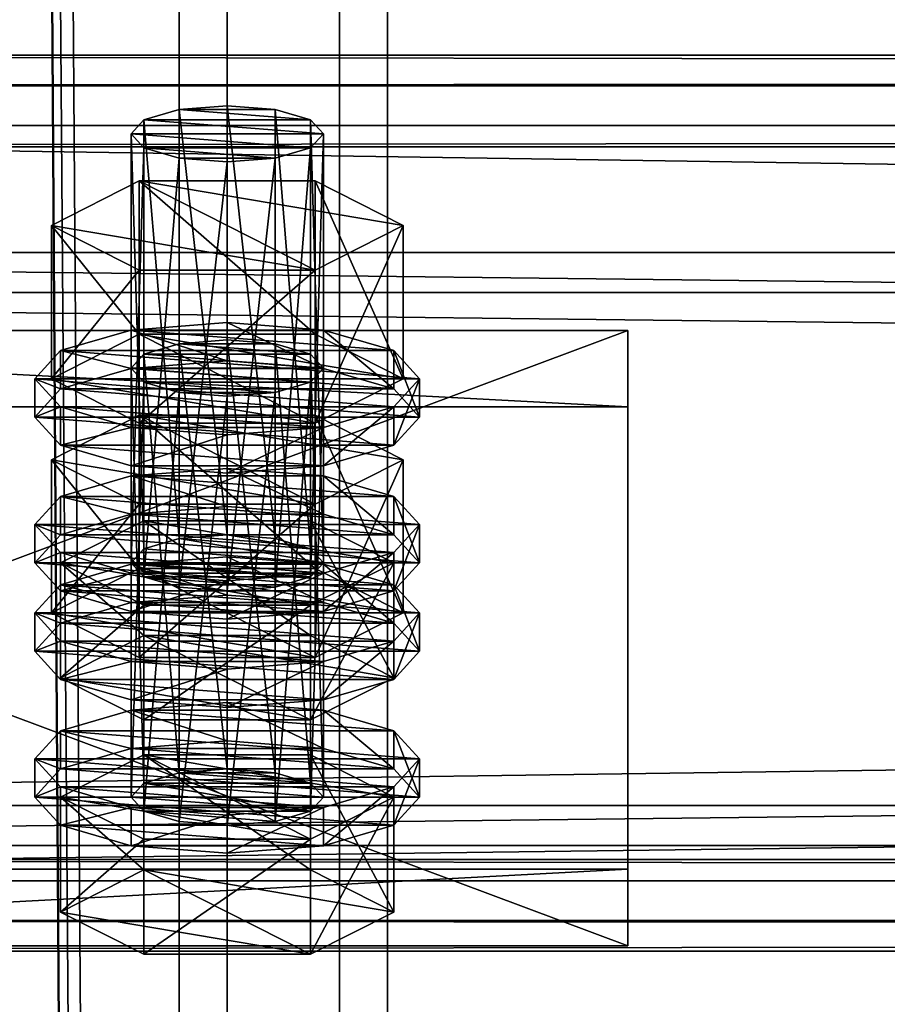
# Model space of a CAD drawing. Header units: millimetres. Extents: x 60485 to 71303, y 100 to 16900.
# Tile 466 of 656: x 60607 to 60661, y 11179 to 11241. Entities that reach past the tile are written whole.
import ezdxf

# ---------------------------------------------------------------- set-up
doc = ezdxf.new("R2010")
doc.units = ezdxf.units.MM
for name, color, linetype in [('13', 7, 'Continuous'), ('3', 7, 'Continuous'), ('4', 7, 'Continuous'), ('6', 7, 'Continuous'), ('9', 7, 'Continuous')]:
    doc.layers.add(name, color=color, linetype=linetype)

msp = doc.modelspace()

# ---------------------------------------------------------------- meshes
at = {"layer": '13', "color": 20}
mesh = msp.add_polyface(dxfattribs=at)
corners = [(60620, 11232.034, 4821.838), (60617, 11232.269, 4822.607), (60617, 11205.493, 4830.793), (60614.804, 11232.911, 4824.707), (60614.804, 11206.135, 4832.893), (60614, 11233.789, 4827.576), (60614, 11207.012, 4835.762), (60614.804, 11234.666, 4830.445), (60614.804, 11207.889, 4838.631), (60617, 11235.308, 4832.545), (60617, 11208.531, 4840.731), (60620, 11235.543, 4833.314), (60620, 11208.766, 4841.5), (60623, 11232.269, 4822.607), (60625.196, 11232.911, 4824.707), (60626, 11233.789, 4827.576), (60625.196, 11234.666, 4830.445), (60623, 11235.308, 4832.545), (60625.485, 11225.289, 4820.24), (60614.515, 11225.289, 4820.24), (60614.515, 11215.726, 4823.164), (60609.03, 11228.067, 4829.325), (60609.03, 11218.504, 4832.249), (60614.515, 11230.844, 4838.41), (60614.515, 11221.281, 4841.334), (60625.485, 11221.281, 4841.334), (60625.485, 11215.726, 4823.164), (60609.608, 11216.75, 4826.511), (60608, 11218.504, 4832.249), (60608, 11216.113, 4832.98), (60609.608, 11214.359, 4827.242), (60609.608, 11220.258, 4837.987), (60609.608, 11217.867, 4838.717), (60614, 11221.542, 4842.187), (60614, 11219.151, 4842.918), (60620, 11222.012, 4843.724), (60620, 11219.621, 4844.455), (60614, 11215.465, 4822.311), (60626, 11215.465, 4822.311), (60630.392, 11216.75, 4826.511), (60632, 11218.504, 4832.249), (60630.392, 11220.258, 4837.987), (60626, 11221.542, 4842.187), (60626, 11219.151, 4842.918), (60630.392, 11217.867, 4838.717), (60632, 11216.113, 4832.98), (60617, 11217.651, 4774.791), (60623, 11217.651, 4774.791), (60614.804, 11218.293, 4776.892), (60625.196, 11218.293, 4776.892), (60614, 11219.17, 4779.76), (60626, 11219.17, 4779.76), (60614.804, 11220.047, 4782.629), (60625.196, 11220.047, 4782.629), (60617, 11220.689, 4784.73)]
mesh.append_faces([[corners[k] for k in face] for face in [(9, 12, 10, 10), (13, 1, 0, 0), (9, 17, 11, 11), (19, 22, 20, 20), (21, 24, 22, 22), (23, 25, 24, 24), (18, 21, 19, 19), (22, 26, 20, 20), (27, 29, 30, 30), (28, 32, 29, 29), (31, 34, 32, 32), (33, 36, 34, 34), (33, 42, 35, 35), (43, 34, 36, 36)]], dxfattribs={"vtx0": -1, "color": 20})
mesh.append_faces([[corners[k] for k in face] for face in [(1, 13, 3, 3), (3, 14, 5, 5), (5, 15, 7, 7), (7, 16, 9, 9), (21, 18, 23, 23), (24, 26, 22, 22), (37, 38, 27, 27), (27, 39, 28, 28), (28, 40, 31, 31), (31, 41, 33, 33), (34, 44, 32, 32), (32, 45, 29, 29), (46, 47, 48, 48), (48, 49, 50, 50), (50, 51, 52, 52), (52, 53, 54, 54)]], dxfattribs={"vtx0": -1, "vtx1": -1, "color": 20})
mesh.append_faces([[corners[k] for k in face] for face in [(0, 1, 2, 2), (1, 3, 4, 4), (3, 5, 6, 6), (5, 7, 8, 8), (7, 9, 10, 10), (9, 11, 12, 12), (18, 19, 20, 20), (19, 21, 22, 22), (21, 23, 24, 24), (27, 28, 29, 29), (28, 31, 32, 32), (31, 33, 34, 34), (33, 35, 36, 36)]], dxfattribs={"vtx2": -1, "vtx3": -1, "color": 20})
mesh = msp.add_polyface(dxfattribs=at)
corners = [(60626, 11233.789, 4827.576), (60625.196, 11232.911, 4824.707), (60625.196, 11206.135, 4832.893), (60623, 11232.269, 4822.607), (60623, 11205.493, 4830.793), (60620, 11232.034, 4821.838), (60620, 11205.258, 4830.024), (60620, 11235.543, 4833.314), (60623, 11235.308, 4832.545), (60623, 11208.531, 4840.731), (60620, 11208.766, 4841.5), (60625.196, 11234.666, 4830.445), (60625.196, 11207.889, 4838.631), (60626, 11207.012, 4835.762), (60614.804, 11232.911, 4824.707), (60614, 11233.789, 4827.576), (60614.804, 11234.666, 4830.445), (60617, 11235.308, 4832.545), (60630.97, 11228.067, 4829.325), (60625.485, 11225.289, 4820.24), (60625.485, 11215.726, 4823.164), (60630.97, 11218.504, 4832.249), (60614.515, 11215.726, 4823.164), (60614.515, 11230.844, 4838.41), (60625.485, 11230.844, 4838.41), (60625.485, 11221.281, 4841.334), (60614.515, 11221.281, 4841.334), (60632, 11218.504, 4832.249), (60630.392, 11216.75, 4826.511), (60630.392, 11214.359, 4827.242), (60632, 11216.113, 4832.98), (60620, 11222.012, 4843.724), (60626, 11221.542, 4842.187), (60626, 11219.151, 4842.918), (60620, 11219.621, 4844.455), (60630.392, 11220.258, 4837.987), (60630.392, 11217.867, 4838.717), (60609.608, 11216.75, 4826.511), (60626, 11215.465, 4822.311), (60608, 11218.504, 4832.249), (60609.608, 11220.258, 4837.987), (60614, 11221.542, 4842.187), (60614, 11219.151, 4842.918), (60609.608, 11217.867, 4838.717), (60608, 11216.113, 4832.98), (60623, 11217.651, 4774.791), (60617, 11217.651, 4774.791), (60620, 11217.416, 4774.023), (60614.804, 11218.293, 4776.892), (60625.196, 11218.293, 4776.892), (60614, 11219.17, 4779.76), (60626, 11219.17, 4779.76), (60614.804, 11220.047, 4782.629), (60625.196, 11220.047, 4782.629), (60617, 11220.689, 4784.73), (60623, 11220.689, 4784.73), (60620, 11220.924, 4785.498), (60614.515, 11216.226, 4790.595), (60630.97, 11213.448, 4781.51), (60625.485, 11216.226, 4790.595)]
mesh.append_faces([[corners[k] for k in face] for face in [(7, 9, 10, 10), (18, 20, 21, 21), (19, 22, 20, 20), (24, 21, 25, 25), (23, 18, 24, 24), (21, 26, 25, 25), (27, 29, 30, 30), (31, 33, 34, 34), (32, 36, 33, 33), (35, 30, 36, 36), (45, 46, 47, 47), (54, 55, 56, 56), (57, 58, 59, 59)]], dxfattribs={"vtx0": -1, "color": 20})
mesh.append_faces([[corners[k] for k in face] for face in [(14, 3, 1, 1), (15, 1, 0, 0), (16, 0, 11, 11), (17, 11, 8, 8), (23, 19, 18, 18), (26, 21, 20, 20), (37, 38, 28, 28), (39, 28, 27, 27), (40, 27, 35, 35), (41, 35, 32, 32), (42, 33, 36, 36), (43, 36, 30, 30), (44, 30, 29, 29), (48, 45, 49, 49), (50, 49, 51, 51), (52, 51, 53, 53), (54, 53, 55, 55)]], dxfattribs={"vtx0": -1, "vtx2": -1, "vtx3": -1, "color": 20})
mesh.append_faces([[corners[k] for k in face] for face in [(0, 1, 2, 2), (1, 3, 4, 4), (3, 5, 6, 6), (7, 8, 9, 9), (8, 11, 12, 12), (11, 0, 13, 13), (18, 19, 20, 20), (23, 24, 25, 25), (24, 18, 21, 21), (27, 28, 29, 29), (31, 32, 33, 33), (32, 35, 36, 36), (35, 27, 30, 30)]], dxfattribs={"vtx2": -1, "vtx3": -1, "color": 20})
mesh = msp.add_polyface(dxfattribs=at)
corners = [(60626, 11233.789, 4827.576), (60625.196, 11206.135, 4832.893), (60626, 11207.012, 4835.762), (60625.196, 11232.911, 4824.707), (60623, 11205.493, 4830.793), (60623, 11232.269, 4822.607), (60620, 11205.258, 4830.024), (60623, 11235.308, 4832.545), (60625.196, 11207.889, 4838.631), (60623, 11208.531, 4840.731), (60625.196, 11234.666, 4830.445), (60620, 11208.766, 4841.5), (60617, 11208.531, 4840.731), (60614, 11207.012, 4835.762), (60609.608, 11207.012, 4835.762), (60625.196, 11204.381, 4827.155), (60630.392, 11207.012, 4835.762), (60614.804, 11209.643, 4844.369), (60625.196, 11209.643, 4844.369), (60632, 11209.403, 4835.031), (60630.392, 11207.649, 4829.293), (60630.392, 11205.258, 4830.024), (60632, 11207.012, 4835.762), (60620, 11212.911, 4846.507), (60626, 11212.441, 4844.969), (60626, 11210.05, 4845.7), (60620, 11210.521, 4847.238), (60630.392, 11211.157, 4840.769), (60630.392, 11208.766, 4841.5), (60626, 11206.364, 4825.093), (60614, 11206.364, 4825.093), (60620, 11205.894, 4823.556), (60609.608, 11207.649, 4829.293), (60608, 11209.403, 4835.031), (60609.608, 11211.157, 4840.769), (60614, 11212.441, 4844.969), (60614, 11210.05, 4845.7), (60609.608, 11208.766, 4841.5), (60608, 11207.012, 4835.762), (60630.392, 11216.75, 4826.511), (60626, 11215.465, 4822.311), (60626, 11213.075, 4823.041), (60630.392, 11214.359, 4827.242), (60620, 11214.995, 4820.773), (60620, 11212.605, 4821.504), (60614, 11215.465, 4822.311), (60609.608, 11214.359, 4827.242), (60614, 11213.075, 4823.041), (60620, 11220.924, 4785.498), (60623, 11220.689, 4784.73), (60623, 11193.913, 4792.916), (60625.196, 11220.047, 4782.629), (60625.196, 11193.271, 4790.816), (60630.97, 11213.448, 4781.51), (60625.485, 11210.671, 4772.425), (60625.485, 11201.108, 4775.349), (60614.515, 11216.226, 4790.595), (60625.485, 11216.226, 4790.595), (60625.485, 11206.663, 4793.518), (60630.97, 11203.885, 4784.433), (60614, 11206.924, 4794.372), (60630.392, 11205.639, 4790.171), (60626, 11206.924, 4794.372), (60620, 11207.394, 4795.909)]
mesh.append_faces([[corners[k] for k in face] for face in [(0, 1, 2, 2), (3, 4, 1, 1), (5, 6, 4, 4), (7, 8, 9, 9), (10, 2, 8, 8), (8, 11, 9, 9), (17, 16, 18, 18), (19, 21, 22, 22), (23, 25, 26, 26), (24, 28, 25, 25), (27, 22, 28, 28), (29, 30, 31, 31), (35, 24, 23, 23), (39, 41, 42, 42), (40, 44, 41, 41), (40, 45, 43, 43), (47, 41, 44, 44), (57, 59, 58, 58), (60, 62, 63, 63)]], dxfattribs={"vtx0": -1, "color": 20})
mesh.append_faces([[corners[k] for k in face] for face in [(12, 8, 2, 2), (13, 2, 1, 1), (14, 15, 16, 16), (32, 29, 20, 20), (33, 20, 19, 19), (34, 19, 27, 27), (35, 27, 24, 24), (36, 25, 28, 28), (37, 28, 22, 22), (38, 22, 21, 21), (46, 42, 41, 41), (56, 54, 53, 53), (60, 61, 62, 62)]], dxfattribs={"vtx0": -1, "vtx2": -1, "vtx3": -1, "color": 20})
mesh.append_faces([[corners[k] for k in face] for face in [(19, 20, 21, 21), (23, 24, 25, 25), (24, 27, 28, 28), (27, 19, 22, 22), (39, 40, 41, 41), (40, 43, 44, 44), (48, 49, 50, 50), (49, 51, 52, 52), (53, 54, 55, 55), (56, 57, 58, 58), (57, 53, 59, 59)]], dxfattribs={"vtx2": -1, "vtx3": -1, "color": 20})
mesh = msp.add_polyface(dxfattribs=at)
corners = [(60620, 11232.034, 4821.838), (60617, 11205.493, 4830.793), (60620, 11205.258, 4830.024), (60617, 11232.269, 4822.607), (60614.804, 11206.135, 4832.893), (60614.804, 11232.911, 4824.707), (60614, 11207.012, 4835.762), (60614, 11233.789, 4827.576), (60614.804, 11207.889, 4838.631), (60614.804, 11234.666, 4830.445), (60617, 11208.531, 4840.731), (60620, 11208.766, 4841.5), (60625.196, 11207.889, 4838.631), (60626, 11207.012, 4835.762), (60625.196, 11206.135, 4832.893), (60609.608, 11207.012, 4835.762), (60630.392, 11207.012, 4835.762), (60614.804, 11209.643, 4844.369), (60614, 11206.364, 4825.093), (60609.608, 11207.649, 4829.293), (60609.608, 11205.258, 4830.024), (60608, 11209.403, 4835.031), (60608, 11207.012, 4835.762), (60609.608, 11211.157, 4840.769), (60609.608, 11208.766, 4841.5), (60614, 11212.441, 4844.969), (60614, 11210.05, 4845.7), (60620, 11212.911, 4846.507), (60620, 11210.521, 4847.238), (60626, 11206.364, 4825.093), (60630.392, 11207.649, 4829.293), (60632, 11209.403, 4835.031), (60630.392, 11211.157, 4840.769), (60626, 11210.05, 4845.7), (60630.392, 11208.766, 4841.5), (60632, 11207.012, 4835.762), (60620, 11214.995, 4820.773), (60614, 11215.465, 4822.311), (60614, 11213.075, 4823.041), (60620, 11212.605, 4821.504), (60609.608, 11216.75, 4826.511), (60609.608, 11214.359, 4827.242), (60608, 11216.113, 4832.98), (60630.392, 11214.359, 4827.242), (60626, 11213.075, 4823.041), (60614, 11219.17, 4779.76), (60614.804, 11220.047, 4782.629), (60614.804, 11193.271, 4790.816), (60617, 11220.689, 4784.73), (60617, 11193.913, 4792.916), (60620, 11220.924, 4785.498), (60620, 11194.148, 4793.685), (60614.515, 11210.671, 4772.425), (60609.03, 11213.448, 4781.51), (60609.03, 11203.885, 4784.433), (60614.515, 11216.226, 4790.595), (60614.515, 11206.663, 4793.518), (60625.485, 11206.663, 4793.518), (60625.485, 11210.671, 4772.425), (60614, 11206.924, 4794.372), (60620, 11207.394, 4795.909), (60620, 11205.003, 4796.64), (60609.608, 11205.639, 4790.171), (60630.392, 11205.639, 4790.171)]
mesh.append_faces([[corners[k] for k in face] for face in [(0, 1, 2, 2), (3, 4, 1, 1), (5, 6, 4, 4), (7, 8, 6, 6), (9, 10, 8, 8), (19, 22, 20, 20), (21, 24, 22, 22), (23, 26, 24, 24), (25, 28, 26, 26), (33, 26, 28, 28), (36, 38, 39, 39), (37, 41, 38, 38), (53, 56, 54, 54), (55, 57, 56, 56), (58, 53, 52, 52)]], dxfattribs={"vtx0": -1, "color": 20})
mesh.append_faces([[corners[k] for k in face] for face in [(11, 12, 10, 10), (10, 13, 8, 8), (8, 13, 6, 6), (6, 14, 4, 4), (15, 16, 17, 17), (18, 29, 19, 19), (19, 30, 21, 21), (21, 31, 23, 23), (23, 32, 25, 25), (26, 34, 24, 24), (24, 35, 22, 22), (42, 43, 41, 41), (41, 44, 38, 38), (53, 58, 55, 55), (62, 63, 59, 59)]], dxfattribs={"vtx0": -1, "vtx1": -1, "color": 20})
mesh.append_faces([[corners[k] for k in face] for face in [(18, 19, 20, 20), (19, 21, 22, 22), (21, 23, 24, 24), (23, 25, 26, 26), (25, 27, 28, 28), (36, 37, 38, 38), (37, 40, 41, 41), (45, 46, 47, 47), (46, 48, 49, 49), (48, 50, 51, 51), (52, 53, 54, 54), (53, 55, 56, 56), (59, 60, 61, 61)]], dxfattribs={"vtx2": -1, "vtx3": -1, "color": 20})
mesh = msp.add_polyface(dxfattribs=at)
corners = [(60614.804, 11206.135, 4832.893), (60625.196, 11206.135, 4832.893), (60623, 11205.493, 4830.793), (60630.392, 11207.012, 4835.762), (60625.196, 11204.381, 4827.155), (60625.196, 11197.208, 4829.348), (60630.392, 11199.84, 4837.955), (60614.804, 11209.643, 4844.369), (60625.196, 11209.643, 4844.369), (60625.196, 11202.471, 4846.562), (60614.804, 11202.471, 4846.562), (60630.392, 11207.649, 4829.293), (60626, 11206.364, 4825.093), (60626, 11203.974, 4825.824), (60630.392, 11205.258, 4830.024), (60620, 11205.894, 4823.556), (60620, 11203.504, 4824.286), (60609.608, 11205.258, 4830.024), (60626, 11219.17, 4779.76), (60625.196, 11218.293, 4776.892), (60625.196, 11191.516, 4785.078), (60623, 11217.651, 4774.791), (60623, 11190.874, 4782.978), (60620, 11217.416, 4774.023), (60620, 11190.639, 4782.209), (60620, 11220.924, 4785.498), (60623, 11193.913, 4792.916), (60620, 11194.148, 4793.685), (60623, 11220.689, 4784.73), (60625.196, 11193.271, 4790.816), (60625.196, 11220.047, 4782.629), (60626, 11192.393, 4787.947), (60630.97, 11213.448, 4781.51), (60625.485, 11201.108, 4775.349), (60630.97, 11203.885, 4784.433), (60625.485, 11210.671, 4772.425), (60614.515, 11201.108, 4775.349), (60614.515, 11206.663, 4793.518), (60625.485, 11206.663, 4793.518), (60632, 11203.885, 4784.433), (60630.392, 11202.131, 4778.696), (60630.392, 11199.74, 4779.427), (60632, 11201.494, 4785.164), (60626, 11200.847, 4774.495), (60626, 11198.456, 4775.226), (60620, 11200.377, 4772.958), (60620, 11197.986, 4773.689), (60620, 11207.394, 4795.909), (60626, 11206.924, 4794.372), (60626, 11204.533, 4795.103), (60620, 11205.003, 4796.64), (60630.392, 11205.639, 4790.171), (60630.392, 11203.249, 4790.902), (60614, 11200.847, 4774.495), (60609.608, 11202.131, 4778.696), (60608, 11203.885, 4784.433), (60609.608, 11205.639, 4790.171), (60614, 11204.533, 4795.103), (60609.608, 11203.249, 4790.902), (60608, 11201.494, 4785.164), (60609.608, 11199.74, 4779.427)]
mesh.append_faces([[corners[k] for k in face] for face in [(3, 5, 6, 6), (8, 6, 9, 9), (6, 10, 9, 9), (11, 13, 14, 14), (12, 16, 13, 13), (25, 26, 27, 27), (28, 29, 26, 26), (30, 31, 29, 29), (32, 33, 34, 34), (35, 36, 33, 33), (34, 37, 38, 38), (39, 41, 42, 42), (40, 44, 41, 41), (47, 49, 50, 50), (48, 52, 49, 49), (51, 42, 52, 52), (43, 53, 45, 45)]], dxfattribs={"vtx0": -1, "color": 20})
mesh.append_faces([[corners[k] for k in face] for face in [(0, 1, 2, 2), (10, 6, 5, 5), (17, 14, 13, 13), (37, 34, 33, 33), (54, 43, 40, 40), (55, 40, 39, 39), (56, 39, 51, 51), (57, 49, 52, 52), (58, 52, 42, 42), (59, 42, 41, 41), (60, 41, 44, 44)]], dxfattribs={"vtx0": -1, "vtx2": -1, "vtx3": -1, "color": 20})
mesh.append_faces([[corners[k] for k in face] for face in [(3, 4, 5, 5), (7, 8, 9, 9), (8, 3, 6, 6), (11, 12, 13, 13), (12, 15, 16, 16), (18, 19, 20, 20), (19, 21, 22, 22), (21, 23, 24, 24), (30, 18, 31, 31), (39, 40, 41, 41), (40, 43, 44, 44), (43, 45, 46, 46), (47, 48, 49, 49), (48, 51, 52, 52), (51, 39, 42, 42)]], dxfattribs={"vtx2": -1, "vtx3": -1, "color": 20})
mesh = msp.add_polyface(dxfattribs=at)
corners = [(60614.804, 11206.135, 4832.893), (60623, 11205.493, 4830.793), (60620, 11205.258, 4830.024), (60617, 11205.493, 4830.793), (60625.196, 11204.381, 4827.155), (60614.804, 11204.381, 4827.155), (60614.804, 11197.208, 4829.348), (60609.608, 11207.012, 4835.762), (60609.608, 11199.84, 4837.955), (60614.804, 11209.643, 4844.369), (60614.804, 11202.471, 4846.562), (60625.196, 11202.471, 4846.562), (60625.196, 11197.208, 4829.348), (60620, 11205.894, 4823.556), (60614, 11206.364, 4825.093), (60614, 11203.974, 4825.824), (60620, 11203.504, 4824.286), (60609.608, 11205.258, 4830.024), (60608, 11207.012, 4835.762), (60630.392, 11205.258, 4830.024), (60626, 11203.974, 4825.824), (60620, 11217.416, 4774.023), (60617, 11217.651, 4774.791), (60617, 11190.874, 4782.978), (60614.804, 11218.293, 4776.892), (60614.804, 11191.516, 4785.078), (60614, 11219.17, 4779.76), (60614, 11192.393, 4787.947), (60614.804, 11193.271, 4790.816), (60614.804, 11220.047, 4782.629), (60617, 11193.913, 4792.916), (60617, 11220.689, 4784.73), (60620, 11194.148, 4793.685), (60625.485, 11210.671, 4772.425), (60614.515, 11210.671, 4772.425), (60614.515, 11201.108, 4775.349), (60609.03, 11203.885, 4784.433), (60614.515, 11206.663, 4793.518), (60625.485, 11201.108, 4775.349), (60620, 11200.377, 4772.958), (60614, 11200.847, 4774.495), (60614, 11198.456, 4775.226), (60609.608, 11202.131, 4778.696), (60609.608, 11199.74, 4779.427), (60608, 11203.885, 4784.433), (60608, 11201.494, 4785.164), (60609.608, 11205.639, 4790.171), (60609.608, 11203.249, 4790.902), (60614, 11206.924, 4794.372), (60614, 11204.533, 4795.103), (60620, 11205.003, 4796.64), (60626, 11200.847, 4774.495), (60630.392, 11202.131, 4778.696), (60632, 11203.885, 4784.433), (60626, 11204.533, 4795.103), (60630.392, 11203.249, 4790.902), (60632, 11201.494, 4785.164), (60630.392, 11199.74, 4779.427)]
mesh.append_faces([[corners[k] for k in face] for face in [(0, 2, 3, 3), (5, 8, 6, 6), (7, 10, 8, 8), (9, 11, 10, 10), (4, 7, 5, 5), (13, 15, 16, 16), (14, 17, 15, 15), (15, 20, 16, 16), (26, 28, 27, 27), (29, 30, 28, 28), (31, 32, 30, 30), (34, 36, 35, 35), (36, 38, 35, 35), (40, 43, 41, 41), (42, 45, 43, 43), (44, 47, 45, 45), (46, 49, 47, 47), (48, 50, 49, 49), (54, 49, 50, 50)]], dxfattribs={"vtx0": -1, "color": 20})
mesh.append_faces([[corners[k] for k in face] for face in [(10, 12, 8, 8), (18, 19, 17, 17), (17, 20, 15, 15), (37, 38, 36, 36), (40, 51, 42, 42), (42, 52, 44, 44), (44, 53, 46, 46), (49, 55, 47, 47), (47, 56, 45, 45), (45, 57, 43, 43)]], dxfattribs={"vtx0": -1, "vtx1": -1, "color": 20})
mesh.append_faces([[corners[k] for k in face] for face in [(0, 1, 2, 2)]], dxfattribs={"vtx0": -1, "vtx2": -1, "vtx3": -1, "color": 20})
mesh.append_faces([[corners[k] for k in face] for face in [(4, 5, 6, 6), (5, 7, 8, 8), (7, 9, 10, 10), (13, 14, 15, 15), (21, 22, 23, 23), (22, 24, 25, 25), (24, 26, 27, 27), (33, 34, 35, 35), (39, 40, 41, 41), (40, 42, 43, 43), (42, 44, 45, 45), (44, 46, 47, 47), (46, 48, 49, 49)]], dxfattribs={"vtx2": -1, "vtx3": -1, "color": 20})
mesh = msp.add_polyface(dxfattribs=at)
corners = [(60625.196, 11204.381, 4827.155), (60614.804, 11197.208, 4829.348), (60625.196, 11197.208, 4829.348), (60626, 11219.17, 4779.76), (60625.196, 11191.516, 4785.078), (60626, 11192.393, 4787.947), (60625.196, 11218.293, 4776.892), (60623, 11190.874, 4782.978), (60623, 11217.651, 4774.791), (60620, 11190.639, 4782.209), (60623, 11193.913, 4792.916), (60617, 11193.913, 4792.916), (60620, 11194.148, 4793.685), (60625.196, 11193.271, 4790.816), (60614.804, 11193.271, 4790.816), (60614.804, 11191.516, 4785.078), (60630.392, 11192.393, 4787.947), (60625.196, 11189.762, 4779.34), (60625.196, 11182.59, 4781.533), (60630.392, 11185.221, 4790.14), (60614.804, 11182.59, 4781.533), (60614.804, 11195.025, 4796.554), (60625.196, 11195.025, 4796.554), (60625.196, 11187.853, 4798.746), (60614.804, 11187.853, 4798.746), (60632, 11194.784, 4787.216), (60630.392, 11193.03, 4781.478), (60630.392, 11190.639, 4782.209), (60632, 11192.393, 4787.947), (60626, 11191.746, 4777.278), (60626, 11189.355, 4778.009), (60620, 11191.276, 4775.74), (60620, 11188.885, 4776.471), (60620, 11198.293, 4798.692), (60626, 11197.823, 4797.154), (60626, 11195.432, 4797.885), (60620, 11195.902, 4799.423), (60630.392, 11196.538, 4792.954), (60630.392, 11194.148, 4793.685), (60614, 11191.746, 4777.278), (60609.608, 11193.03, 4781.478), (60608, 11194.784, 4787.216), (60609.608, 11196.538, 4792.954), (60614, 11197.823, 4797.154), (60614, 11195.432, 4797.885), (60609.608, 11194.148, 4793.685), (60608, 11192.393, 4787.947), (60609.608, 11190.639, 4782.209), (60614, 11189.355, 4778.009), (60626, 11200.847, 4774.495), (60620, 11197.986, 4773.689), (60626, 11198.456, 4775.226), (60614, 11198.456, 4775.226)]
mesh.append_faces([[corners[k] for k in face] for face in [(0, 1, 2, 2), (3, 4, 5, 5), (6, 7, 4, 4), (8, 9, 7, 7), (10, 11, 12, 12), (16, 18, 19, 19), (17, 20, 18, 18), (22, 19, 23, 23), (21, 16, 22, 22), (19, 24, 23, 23), (25, 27, 28, 28), (26, 30, 27, 27), (29, 32, 30, 30), (33, 35, 36, 36), (34, 38, 35, 35), (37, 28, 38, 38), (29, 39, 31, 31), (48, 30, 32, 32), (49, 50, 51, 51), (52, 51, 50, 50)]], dxfattribs={"vtx0": -1, "color": 20})
mesh.append_faces([[corners[k] for k in face] for face in [(11, 10, 13, 13), (14, 13, 5, 5), (14, 5, 4, 4), (15, 4, 7, 7), (21, 17, 16, 16), (24, 19, 18, 18), (40, 29, 26, 26), (41, 26, 25, 25), (42, 25, 37, 37), (43, 37, 34, 34), (44, 35, 38, 38), (45, 38, 28, 28), (46, 28, 27, 27), (47, 27, 30, 30)]], dxfattribs={"vtx0": -1, "vtx2": -1, "vtx3": -1, "color": 20})
mesh.append_faces([[corners[k] for k in face] for face in [(16, 17, 18, 18), (21, 22, 23, 23), (22, 16, 19, 19), (25, 26, 27, 27), (26, 29, 30, 30), (29, 31, 32, 32), (33, 34, 35, 35), (34, 37, 38, 38), (37, 25, 28, 28)]], dxfattribs={"vtx2": -1, "vtx3": -1, "color": 20})
mesh = msp.add_polyface(dxfattribs=at)
corners = [(60609.608, 11199.84, 4837.955), (60625.196, 11197.208, 4829.348), (60614.804, 11197.208, 4829.348), (60620, 11217.416, 4774.023), (60617, 11190.874, 4782.978), (60620, 11190.639, 4782.209), (60617, 11217.651, 4774.791), (60614.804, 11191.516, 4785.078), (60614.804, 11218.293, 4776.892), (60614, 11192.393, 4787.947), (60617, 11193.913, 4792.916), (60625.196, 11193.271, 4790.816), (60614.804, 11193.271, 4790.816), (60625.196, 11191.516, 4785.078), (60623, 11190.874, 4782.978), (60625.196, 11189.762, 4779.34), (60614.804, 11189.762, 4779.34), (60614.804, 11182.59, 4781.533), (60609.608, 11192.393, 4787.947), (60609.608, 11185.221, 4790.14), (60614.804, 11195.025, 4796.554), (60614.804, 11187.853, 4798.746), (60625.196, 11187.853, 4798.746), (60625.196, 11182.59, 4781.533), (60620, 11191.276, 4775.74), (60614, 11191.746, 4777.278), (60614, 11189.355, 4778.009), (60620, 11188.885, 4776.471), (60609.608, 11193.03, 4781.478), (60609.608, 11190.639, 4782.209), (60608, 11194.784, 4787.216), (60608, 11192.393, 4787.947), (60609.608, 11196.538, 4792.954), (60609.608, 11194.148, 4793.685), (60614, 11197.823, 4797.154), (60614, 11195.432, 4797.885), (60620, 11198.293, 4798.692), (60620, 11195.902, 4799.423), (60626, 11191.746, 4777.278), (60630.392, 11193.03, 4781.478), (60632, 11194.784, 4787.216), (60630.392, 11196.538, 4792.954), (60626, 11197.823, 4797.154), (60626, 11195.432, 4797.885), (60630.392, 11194.148, 4793.685), (60632, 11192.393, 4787.947), (60630.392, 11190.639, 4782.209), (60626, 11189.355, 4778.009), (60620, 11200.377, 4772.958), (60614, 11198.456, 4775.226), (60620, 11197.986, 4773.689), (60609.608, 11199.74, 4779.427), (60626, 11198.456, 4775.226)]
mesh.append_faces([[corners[k] for k in face] for face in [(0, 1, 2, 2), (3, 4, 5, 5), (6, 7, 4, 4), (8, 9, 7, 7), (7, 5, 4, 4), (16, 19, 17, 17), (18, 21, 19, 19), (20, 22, 21, 21), (15, 18, 16, 16), (19, 23, 17, 17), (24, 26, 27, 27), (25, 29, 26, 26), (28, 31, 29, 29), (30, 33, 31, 31), (32, 35, 33, 33), (34, 37, 35, 35), (34, 42, 36, 36), (43, 35, 37, 37), (48, 49, 50, 50)]], dxfattribs={"vtx0": -1, "color": 20})
mesh.append_faces([[corners[k] for k in face] for face in [(10, 11, 12, 12), (12, 13, 9, 9), (9, 13, 7, 7), (18, 15, 20, 20), (21, 23, 19, 19), (25, 38, 28, 28), (28, 39, 30, 30), (30, 40, 32, 32), (32, 41, 34, 34), (35, 44, 33, 33), (33, 45, 31, 31), (31, 46, 29, 29), (29, 47, 26, 26), (51, 52, 49, 49)]], dxfattribs={"vtx0": -1, "vtx1": -1, "color": 20})
mesh.append_faces([[corners[k] for k in face] for face in [(7, 14, 5, 5)]], dxfattribs={"vtx0": -1, "vtx2": -1, "vtx3": -1, "color": 20})
mesh.append_faces([[corners[k] for k in face] for face in [(15, 16, 17, 17), (16, 18, 19, 19), (18, 20, 21, 21), (24, 25, 26, 26), (25, 28, 29, 29), (28, 30, 31, 31), (30, 32, 33, 33), (32, 34, 35, 35), (34, 36, 37, 37)]], dxfattribs={"vtx2": -1, "vtx3": -1, "color": 20})
at = {"layer": '3', "color": 91}
mesh = msp.add_polyface(dxfattribs=at)
corners = [(60573, 16854.959, 2970.03), (60573, 16738.421, 2970.03), (60573, 8515, 5484.182), (60573, 8515, 5561.563), (60573, 16854.959, 3011.782), (60627, 8515, 5561.563), (60627, 16854.959, 3011.782), (60627, 16738.421, 2970.03), (60627, 16854.959, 2970.03), (60627, 8515, 5484.182), (60630, 8515, 5564.7), (60630, 8515, 5481.045), (60570, 8515, 5481.045), (60570, 8515, 5564.7), (60570, 16854.959, 3014.919), (60630, 16854.959, 3014.919), (60630, 16854.959, 2970.03), (60570, 16854.959, 2970.03), (60570, 16728.16, 2970.03), (60630, 16728.16, 2970.03)]
mesh.append_faces([[corners[k] for k in face] for face in [(1, 4, 0, 0), (3, 1, 2, 2), (3, 6, 4, 4), (7, 5, 9, 9), (6, 7, 8, 8), (1, 9, 2, 2), (10, 14, 15, 15), (16, 6, 8, 8), (0, 14, 17, 17), (18, 13, 12, 12), (14, 18, 17, 17), (19, 12, 11, 11), (19, 15, 16, 16), (10, 19, 11, 11), (7, 16, 8, 8), (17, 1, 0, 0)]], dxfattribs={"vtx0": -1, "color": 91})
mesh.append_faces([[corners[k] for k in face] for face in [(4, 1, 3, 3), (5, 7, 6, 6), (10, 5, 13, 13), (5, 11, 9, 9), (9, 11, 2, 2), (13, 3, 12, 12), (3, 13, 5, 5), (12, 2, 11, 11), (14, 4, 15, 15), (15, 6, 16, 16), (13, 18, 14, 14), (15, 19, 10, 10), (19, 7, 18, 18), (18, 1, 17, 17), (1, 18, 7, 7)]], dxfattribs={"vtx0": -1, "vtx1": -1, "color": 91})
mesh.append_faces([[corners[k] for k in face] for face in [(5, 10, 11, 11), (12, 3, 2, 2), (14, 0, 4, 4), (15, 4, 6, 6), (7, 19, 16, 16)]], dxfattribs={"vtx0": -1, "vtx2": -1, "vtx3": -1, "color": 91})
mesh.append_faces([[corners[k] for k in face] for face in [(3, 5, 6, 6), (1, 7, 9, 9), (10, 13, 14, 14), (19, 18, 12, 12)]], dxfattribs={"vtx2": -1, "vtx3": -1, "color": 91})
mesh = msp.add_polyface(dxfattribs=at)
corners = [(60645, 11183.119, 4749.059), (60555, 11183.119, 4749.059), (60555, 11216.741, 4859.034), (60645, 11216.741, 4859.034), (60555, 11187.9, 4747.597), (60555, 11221.523, 4857.572), (60645, 11187.9, 4747.597), (60645, 11221.523, 4857.572)]
mesh.append_faces([[corners[k] for k in face] for face in [(0, 2, 3, 3), (1, 5, 2, 2), (4, 7, 5, 5), (6, 3, 7, 7), (1, 6, 4, 4), (3, 5, 7, 7)]], dxfattribs={"vtx0": -1, "color": 91})
mesh.append_faces([[corners[k] for k in face] for face in [(0, 1, 2, 2), (1, 4, 5, 5), (4, 6, 7, 7), (6, 0, 3, 3), (1, 0, 6, 6), (3, 2, 5, 5)]], dxfattribs={"vtx2": -1, "vtx3": -1, "color": 91})
at = {"layer": '4', "color": 171}
mesh = msp.add_polyface(dxfattribs=at)
corners = [(60617, 10237.183, 4954.521), (60583, 10237.183, 4954.521), (60583, 11800.836, 3030.03), (60617, 11800.836, 3030.03), (60583, 10329.756, 4926.218), (60583, 11870.414, 3030.03), (60617, 10329.756, 4926.218), (60617, 11870.414, 3030.03), (60620, 10232.04, 4956.093), (60620, 10334.899, 4924.646), (60620, 11874.279, 3030.03), (60620, 11796.971, 3030.03), (60580, 10334.899, 4924.646), (60580, 11874.279, 3030.03), (60580, 10232.04, 4956.093), (60580, 11796.971, 3030.03)]
mesh.append_faces([[corners[k] for k in face] for face in [(0, 2, 3, 3), (1, 5, 2, 2), (4, 7, 5, 5), (6, 3, 7, 7), (8, 10, 11, 11), (9, 13, 10, 10), (12, 15, 13, 13), (14, 11, 15, 15)]], dxfattribs={"vtx0": -1, "color": 171})
mesh.append_faces([[corners[k] for k in face] for face in [(9, 6, 12, 12), (6, 8, 0, 0), (0, 8, 1, 1), (12, 4, 14, 14), (4, 12, 6, 6), (14, 1, 8, 8), (11, 3, 15, 15), (3, 10, 7, 7), (7, 10, 5, 5), (15, 2, 13, 13), (2, 15, 3, 3), (13, 5, 10, 10)]], dxfattribs={"vtx0": -1, "vtx1": -1, "color": 171})
mesh.append_faces([[corners[k] for k in face] for face in [(6, 9, 8, 8), (14, 4, 1, 1), (3, 11, 10, 10), (13, 2, 5, 5)]], dxfattribs={"vtx0": -1, "vtx2": -1, "vtx3": -1, "color": 171})
mesh.append_faces([[corners[k] for k in face] for face in [(0, 1, 2, 2), (1, 4, 5, 5), (4, 6, 7, 7), (6, 0, 3, 3), (8, 9, 10, 10), (9, 12, 13, 13), (12, 14, 15, 15), (14, 8, 11, 11)]], dxfattribs={"vtx2": -1, "vtx3": -1, "color": 171})
at = {"layer": '6', "color": 2}
mesh = msp.add_polyface(dxfattribs=at)
corners = [(60627, 8515, 2973.03), (60573, 8515, 2973.03), (60573, 16718.348, 2973.03), (60627, 16718.348, 2973.03), (60573, 8515, 3027.03), (60573, 16541.721, 3027.03), (60627, 8515, 3027.03), (60627, 16541.721, 3027.03), (60630, 8515, 2970.03), (60630, 8515, 3030.03), (60630, 16531.909, 3030.03), (60630, 16728.16, 2970.03), (60570, 8515, 3030.03), (60570, 16531.909, 3030.03), (60570, 8515, 2970.03), (60570, 16728.16, 2970.03)]
mesh.append_faces([[corners[k] for k in face] for face in [(0, 2, 3, 3), (1, 5, 2, 2), (4, 7, 5, 5), (6, 3, 7, 7), (8, 10, 11, 11), (9, 13, 10, 10), (12, 15, 13, 13), (14, 11, 15, 15)]], dxfattribs={"vtx0": -1, "color": 2})
mesh.append_faces([[corners[k] for k in face] for face in [(9, 6, 12, 12), (6, 8, 0, 0), (0, 8, 1, 1), (12, 4, 14, 14), (4, 12, 6, 6), (14, 1, 8, 8), (11, 3, 15, 15), (3, 10, 7, 7), (7, 10, 5, 5), (15, 2, 13, 13), (2, 15, 3, 3), (13, 5, 10, 10)]], dxfattribs={"vtx0": -1, "vtx1": -1, "color": 2})
mesh.append_faces([[corners[k] for k in face] for face in [(6, 9, 8, 8), (14, 4, 1, 1), (3, 11, 10, 10), (13, 2, 5, 5)]], dxfattribs={"vtx0": -1, "vtx2": -1, "vtx3": -1, "color": 2})
mesh.append_faces([[corners[k] for k in face] for face in [(0, 1, 2, 2), (1, 4, 5, 5), (4, 6, 7, 7), (6, 0, 3, 3), (8, 9, 10, 10), (9, 12, 13, 13), (12, 14, 15, 15), (14, 8, 11, 11)]], dxfattribs={"vtx2": -1, "vtx3": -1, "color": 2})
at = {"layer": '9', "color": 243}
mesh = msp.add_polyface(dxfattribs=at)
corners = [(60500, 11234.312, 4738.634), (60500, 11189.368, 4752.382), (63500, 11189.368, 4752.382), (63500, 11234.312, 4738.634), (60500, 11223.884, 4865.221), (63500, 11223.884, 4865.221), (60500, 11188.502, 4876.044), (63500, 11188.502, 4876.044), (60500, 11184.699, 4863.612), (63500, 11184.699, 4863.612), (60500, 11182.787, 4864.197), (63500, 11182.787, 4864.197), (60500, 11187.174, 4878.541), (63500, 11187.174, 4878.541), (60500, 11226.381, 4866.548), (63500, 11226.381, 4866.548), (60500, 11191.866, 4753.709), (63500, 11191.866, 4753.709), (60500, 11232.985, 4741.132), (63500, 11232.985, 4741.132), (60500, 11236.788, 4753.563), (63500, 11236.788, 4753.563), (60500, 11238.7, 4752.978), (63500, 11238.7, 4752.978)]
mesh.append_faces([[corners[k] for k in face] for face in [(0, 2, 3, 3), (1, 5, 2, 2), (4, 7, 5, 5), (6, 9, 7, 7), (8, 11, 9, 9), (10, 13, 11, 11), (12, 15, 13, 13), (14, 17, 15, 15), (16, 19, 17, 17), (18, 21, 19, 19), (20, 23, 21, 21), (22, 3, 23, 23), (20, 0, 22, 22), (8, 12, 10, 10), (11, 7, 9, 9)]], dxfattribs={"vtx0": -1, "color": 243})
mesh.append_faces([[corners[k] for k in face] for face in [(1, 16, 4, 4), (16, 0, 18, 18), (18, 0, 20, 20), (12, 6, 14, 14), (14, 4, 16, 16), (3, 19, 23, 23), (19, 2, 17, 17), (17, 2, 15, 15), (15, 5, 13, 13), (13, 7, 11, 11)]], dxfattribs={"vtx0": -1, "vtx1": -1, "color": 243})
mesh.append_faces([[corners[k] for k in face] for face in [(16, 1, 0, 0), (12, 8, 6, 6), (14, 6, 4, 4), (19, 3, 2, 2), (15, 2, 5, 5), (13, 5, 7, 7)]], dxfattribs={"vtx0": -1, "vtx2": -1, "vtx3": -1, "color": 243})
mesh.append_faces([[corners[k] for k in face] for face in [(21, 23, 19, 19)]], dxfattribs={"vtx1": -1, "color": 243})
mesh.append_faces([[corners[k] for k in face] for face in [(0, 1, 2, 2), (1, 4, 5, 5), (4, 6, 7, 7), (6, 8, 9, 9), (8, 10, 11, 11), (10, 12, 13, 13), (12, 14, 15, 15), (14, 16, 17, 17), (16, 18, 19, 19), (18, 20, 21, 21), (20, 22, 23, 23), (22, 0, 3, 3)]], dxfattribs={"vtx2": -1, "vtx3": -1, "color": 243})

doc.saveas('drawing.dxf')
